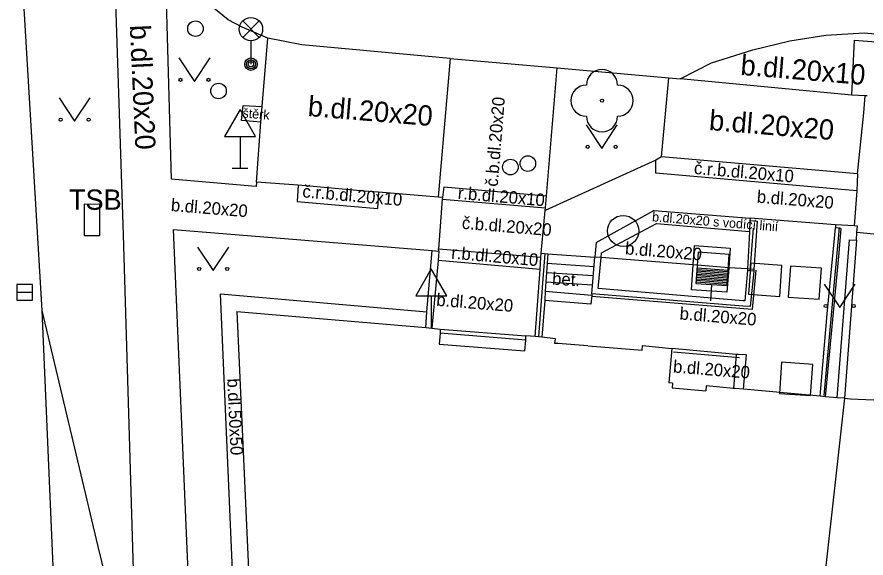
# Model space of a CAD drawing. Extents: x -596229 to -595156, y -1161237 to -1159376.
# Drawn here: x -595370.88 to -595343.62, y -1160971.35 to -1160954 of the extents above; entities that cross this region are included whole.
import ezdxf

# ---------------------------------------------------------------- set-up
doc = ezdxf.new("R2010")
doc.units = 0
for name, color, linetype in [('kanalizace - povrch.  znaky - skut. velikost', 7, 'Continuous'), ('Level 22', 7, 'Continuous'), ('Level 24', 7, 'Continuous'), ('Level 26', 7, 'Continuous'), ('Level 27', 7, 'Continuous'), ('Level 28', 7, 'Continuous'), ('Level 31', 7, 'Continuous'), ('Level 33', 7, 'Continuous'), ('Level 34', 7, 'Continuous'), ('Level 36', 7, 'Continuous'), ('TM - budovy zdene_ betonove - VP', 7, 'Continuous'), ('TM - chodniky - VP', 7, 'Continuous'), ('TM - komunikace - VP', 7, 'Continuous'), ('TM - plot drateny_ kovovy - VP', 7, 'Continuous'), ('TM - plot zdeny_ ohradni zed - VP', 7, 'Continuous'), ('TM - podezdivka plotu - NP', 7, 'Continuous'), ('TM - podezdivka plotu - VP', 7, 'Continuous'), ('TM - popis objektu', 7, 'Continuous'), ('TM - popis povrchu', 7, 'Continuous'), ('TM - rozhrani mezi zpev. plochami mezi sebou - NP', 7, 'Continuous'), ('TM - rozhrani mezi zpev. plochami mezi sebou - VP', 7, 'Continuous'), ('TM - rozhrani ploch obecne - VN', 7, 'Continuous'), ('TM - rozhrani ploch obecne - VP', 7, 'Continuous'), ('TM - schody - VP', 7, 'Continuous'), ('TM - vstup do budovy - zdene_ betonove', 7, 'Continuous'), ('TM - zabradli - VP', 7, 'Continuous'), ('TM - zed operna - VP', 7, 'Continuous')]:
    doc.layers.add(name, color=color, linetype=linetype)

msp = doc.modelspace()

# ---------------------------------------------------------------- linework, layer by layer
at = {"layer": 'kanalizace - povrch.  znaky - skut. velikost'}
for points in [[(-595357.29, -1160964.01), (-595354.54, -1160964.23)], [(-595354.55, -1160964.36), (-595357.3, -1160964.14)]]:
    msp.add_lwpolyline(points, dxfattribs=at)
at = {"layer": 'Level 22'}
msp.add_circle((-595352.1, -1160956.68), 0.05, dxfattribs=at)
for centre, start, end in [((-595352.1, -1160956.18), 0, 180), ((-595352.6, -1160956.68), 90, 270), ((-595351.6, -1160956.68), 270, 90), ((-595352.1, -1160957.18), 180, 0)]:
    msp.add_arc(centre, 0.5, start, end, dxfattribs=at)
at = {"layer": 'Level 24'}
msp.add_lwpolyline([(-595368.223, -1160961.008), (-595368.221, -1160960.008), (-595368.721, -1160960.006), (-595368.723, -1160961.006)], close=True, dxfattribs=at)
at = {"layer": 'Level 26'}
for points in [[(-595347.394, -1160962.893), (-595346.397, -1160962.964), (-595346.326, -1160961.967), (-595347.323, -1160961.896)], [(-595346.124, -1160962.983), (-595345.127, -1160963.054), (-595345.056, -1160962.057), (-595346.053, -1160961.986)], [(-595346.404, -1160966.073), (-595345.407, -1160966.144), (-595345.336, -1160965.147), (-595346.333, -1160965.076)]]:
    msp.add_lwpolyline(points, close=True, dxfattribs=at)
at = {"layer": 'Level 27'}
msp.add_line((-595370.88, -1160962.83), (-595370.38, -1160962.83), dxfattribs=at)
msp.add_lwpolyline([(-595370.88, -1160963.08), (-595370.38, -1160963.08), (-595370.38, -1160962.58), (-595370.88, -1160962.58)], close=True, dxfattribs=at)
msp.add_circle((-595351.42, -1160960.86), 0.5, dxfattribs=at)
at = {"layer": 'Level 28'}
for p, q in [((-595349.056, -1160962.145), (-595348.058, -1160962.215)), ((-595349.052, -1160962.095), (-595348.055, -1160962.165)), ((-595349.049, -1160962.045), (-595348.051, -1160962.115)), ((-595349.073, -1160962.394), (-595348.076, -1160962.464)), ((-595349.07, -1160962.344), (-595348.072, -1160962.414)), ((-595349.066, -1160962.295), (-595348.069, -1160962.364)), ((-595349.063, -1160962.245), (-595348.065, -1160962.314)), ((-595349.059, -1160962.195), (-595348.062, -1160962.265)), ((-595349.08, -1160962.494), (-595348.083, -1160962.564)), ((-595349.077, -1160962.444), (-595348.079, -1160962.514)), ((-595348.585, -1160962.579), (-595348.622, -1160963.107))]:
    msp.add_line(p, q, dxfattribs=at)
msp.add_lwpolyline([(-595349.084, -1160962.544), (-595348.086, -1160962.614), (-595348.016, -1160961.616), (-595349.014, -1160961.546)], close=True, dxfattribs=at)
at = {"layer": 'Level 31'}
for centre in [(-595365.15, -1160954.37), (-595364.41, -1160956.37), (-595355.04, -1160958.81), (-595354.48, -1160958.7)]:
    msp.add_circle(centre, 0.25, dxfattribs=at)
at = {"layer": 'Level 33'}
for p, q in [((-595363.635, -1160954.65), (-595363.105, -1160954.12)), ((-595363.635, -1160954.12), (-595363.105, -1160954.65)), ((-595363.37, -1160954.76), (-595363.37, -1160955.51))]:
    msp.add_line(p, q, dxfattribs=at)
for centre, radius in [((-595363.37, -1160954.385), 0.375), ((-595363.37, -1160955.51), 0.2), ((-595363.37, -1160955.51), 0.145), ((-595363.37, -1160955.51), 0.0876)]:
    msp.add_circle(centre, radius, dxfattribs=at)
at = {"layer": 'Level 34'}
for p, q in [((-595363.72, -1160957.832), (-595363.72, -1160958.85)), ((-595363.97, -1160958.85), (-595363.47, -1160958.85)), ((-595357.58, -1160962.942), (-595357.58, -1160963.96))]:
    msp.add_line(p, q, dxfattribs=at)
for points in [[(-595364.22, -1160957.832), (-595363.22, -1160957.832), (-595363.72, -1160956.966)], [(-595358.08, -1160962.942), (-595357.08, -1160962.942), (-595357.58, -1160962.076)]]:
    msp.add_lwpolyline(points, close=True, dxfattribs=at)
at = {"layer": 'Level 36'}
for points in [[(-595365.68, -1160955.31), (-595365.18, -1160956.06), (-595364.68, -1160955.31)], [(-595369.53, -1160956.59), (-595369.03, -1160957.34), (-595368.53, -1160956.59)], [(-595352.61, -1160957.46), (-595352.11, -1160958.21), (-595351.61, -1160957.46)], [(-595365.08, -1160961.38), (-595364.58, -1160962.13), (-595364.08, -1160961.38)], [(-595344.97, -1160962.57), (-595344.47, -1160963.32), (-595343.97, -1160962.57)]]:
    msp.add_lwpolyline(points, dxfattribs=at)
for centre in [(-595365.63, -1160956.01), (-595364.731, -1160956.01), (-595369.48, -1160957.29), (-595368.581, -1160957.29), (-595352.56, -1160958.16), (-595351.661, -1160958.16), (-595365.03, -1160962.08), (-595364.131, -1160962.08), (-595344.92, -1160963.27), (-595344.021, -1160963.27)]:
    msp.add_circle(centre, 0.05, dxfattribs=at)
at = {"layer": 'TM - budovy zdene_ betonove - VP'}
for points in [[(-595363.82, -1160963.45), (-595363.45, -1160971.72)], [(-595363.82, -1160963.45), (-595357.76, -1160963.96)], [(-595357.76, -1160963.96), (-595357.56, -1160963.98)], [(-595357.56, -1160963.98), (-595357.29, -1160964.01)], [(-595357.29, -1160964.01), (-595357.3, -1160964.14)], [(-595357.3, -1160964.14), (-595357.33, -1160964.49)], [(-595354.55, -1160964.36), (-595354.54, -1160964.23)], [(-595354.25, -1160964.25), (-595354.54, -1160964.23)], [(-595354.03, -1160964.27), (-595354.25, -1160964.25)], [(-595353.52, -1160964.47), (-595353.61, -1160964.47), (-595353.59, -1160964.32), (-595354.03, -1160964.27)], [(-595357.33, -1160964.49), (-595354.58, -1160964.71)], [(-595354.58, -1160964.71), (-595354.55, -1160964.36)], [(-595352.56, -1160964.55), (-595353.52, -1160964.47)], [(-595352.56, -1160964.55), (-595352.14, -1160964.58)], [(-595352.14, -1160964.58), (-595350.81, -1160964.69), (-595350.8, -1160964.54), (-595349.86, -1160964.63)], [(-595349.86, -1160964.63), (-595349.95, -1160965.73)], [(-595349.84, -1160965.74), (-595349.95, -1160965.73)], [(-595349.84, -1160965.74), (-595349.85, -1160965.89)], [(-595349.85, -1160965.89), (-595348.77, -1160965.99)], [(-595348.76, -1160965.83), (-595348.77, -1160965.99)], [(-595347.88, -1160965.92), (-595348.76, -1160965.83)], [(-595347.83, -1160965.92), (-595347.88, -1160965.92)], [(-595347.56, -1160965.94), (-595347.83, -1160965.92)], [(-595345.1, -1160966.16), (-595347.56, -1160965.94)], [(-595344.32, -1160966.23), (-595345.22, -1160974.4)], [(-595344.94, -1160966.18), (-595345.1, -1160966.16)], [(-595344.55, -1160966.21), (-595344.94, -1160966.18)], [(-595344.32, -1160966.23), (-595344.55, -1160966.21)], [(-595344.32, -1160966.23), (-595344.12, -1160966.25)]]:
    msp.add_lwpolyline(points, dxfattribs=at)
at = {"layer": 'TM - chodniky - VP'}
for points in [[(-595367.83, -1160949.95), (-595367.47, -1160960.99), (-595367.05, -1160974.96)], [(-595363.2, -1160959.43), (-595363.34, -1160959.42), (-595365.92, -1160959.2), (-595366.11, -1160952.34)], [(-595353.88, -1160959.73), (-595353.54, -1160955.63)], [(-595350.37, -1160958.59), (-595353.92, -1160960.2)], [(-595350.19, -1160958.48), (-595350.37, -1160958.59)], [(-595363.19, -1160959.29), (-595363.2, -1160959.43)], [(-595353.91, -1160960.12), (-595353.88, -1160959.73)], [(-595353.92, -1160960.2), (-595353.91, -1160960.12)], [(-595344.6, -1160960.66), (-595344.61, -1160960.76)], [(-595344.01, -1160960.7), (-595344.6, -1160960.66)], [(-595343.92, -1160960.9), (-595343.9, -1160960.71), (-595344.01, -1160960.7)], [(-595365.38, -1160971.81), (-595365.86, -1160960.81)], [(-595365.86, -1160960.81), (-595357.55, -1160961.49)], [(-595343.93, -1160961.16), (-595343.92, -1160960.9)]]:
    msp.add_lwpolyline(points, dxfattribs=at)
at = {"layer": 'TM - komunikace - VP'}
for points in [[(-595370.07, -1160963.41), (-595370.77, -1160951.73), (-595370.85, -1160949.96)], [(-595363.65, -1160954.32), (-595364.1, -1160954.09), (-595365.25, -1160953.14), (-595365.89, -1160952.37)], [(-595362.83, -1160954.67), (-595363.65, -1160954.32)], [(-595363.01, -1160956.87), (-595362.83, -1160954.67)], [(-595356.97, -1160955.33), (-595357.36, -1160959.78)], [(-595356.97, -1160955.33), (-595353.54, -1160955.63)], [(-595353.54, -1160955.63), (-595349.96, -1160955.95)], [(-595350.19, -1160958.48), (-595349.96, -1160955.95)], [(-595343.9, -1160959.03), (-595343.7, -1160957.07), (-595343.65, -1160956.53)], [(-595363.05, -1160957.37), (-595363.01, -1160956.87)], [(-595363.19, -1160959.29), (-595363.05, -1160957.37)], [(-595343.9, -1160959.03), (-595350.19, -1160958.48)], [(-595361.85, -1160959.39), (-595363.19, -1160959.29)], [(-595359.27, -1160959.62), (-595359.74, -1160959.58), (-595361.37, -1160959.43), (-595361.85, -1160959.39)], [(-595357.36, -1160959.78), (-595359.27, -1160959.62)], [(-595368.27, -1160970.99), (-595370.07, -1160963.41)], [(-595367.18, -1160975.45), (-595368.27, -1160970.99)]]:
    msp.add_lwpolyline(points, dxfattribs=at)
at = {"layer": 'TM - plot drateny_ kovovy - VP'}
for points in [[(-595344.68, -1160961.54), (-595344.61, -1160960.76)], [(-595345.1, -1160966.16), (-595344.87, -1160963.52), (-595344.68, -1160961.54)]]:
    msp.add_lwpolyline(points, dxfattribs=at)
at = {"layer": 'TM - plot zdeny_ ohradni zed - VP'}
for points in [[(-595347.12, -1160960.55), (-595347.17, -1160961.33)], [(-595347.17, -1160961.33), (-595347.23, -1160962.1)], [(-595343.93, -1160961.16), (-595344.32, -1160966.23)], [(-595357.72, -1160963.46), (-595357.55, -1160961.49)], [(-595352.43, -1160962.88), (-595352.33, -1160961.7)], [(-595347.23, -1160962.15), (-595347.34, -1160963.29), (-595347.58, -1160963.27)], [(-595347.23, -1160962.1), (-595347.23, -1160962.15)], [(-595347.58, -1160963.27), (-595352.43, -1160962.88)], [(-595357.76, -1160963.96), (-595357.72, -1160963.46)]]:
    msp.add_lwpolyline(points, dxfattribs=at)
at = {"layer": 'TM - podezdivka plotu - NP'}
for points in [[(-595347.57, -1160963.1), (-595352.22, -1160962.71), (-595352.13, -1160961.71)], [(-595347.43, -1160962.13), (-595347.52, -1160963.1), (-595347.57, -1160963.1)], [(-595347.43, -1160962.08), (-595347.43, -1160962.13)], [(-595347.23, -1160962.15), (-595347.43, -1160962.13)]]:
    msp.add_lwpolyline(points, dxfattribs=at)
at = {"layer": 'TM - podezdivka plotu - VP'}
for points in [[(-595347.35, -1160960.53), (-595347.37, -1160960.88)], [(-595347.35, -1160960.53), (-595347.12, -1160960.55)], [(-595344.43, -1160960.78), (-595344.61, -1160960.76)], [(-595344.43, -1160960.78), (-595344.5, -1160961.56)], [(-595347.37, -1160960.88), (-595347.39, -1160961.31)], [(-595347.39, -1160961.31), (-595347.43, -1160962.08)], [(-595344.55, -1160966.21), (-595344.15, -1160961.15), (-595343.93, -1160961.16)], [(-595357.55, -1160961.49), (-595357.34, -1160961.51)], [(-595357.34, -1160961.51), (-595357.36, -1160961.81)], [(-595354.06, -1160961.7), (-595354.05, -1160961.57)], [(-595354.05, -1160961.57), (-595353.84, -1160961.59)], [(-595344.5, -1160961.56), (-595344.94, -1160966.18)], [(-595357.36, -1160961.81), (-595357.56, -1160963.98)], [(-595354.09, -1160962.1), (-595354.06, -1160961.7)], [(-595352.13, -1160961.71), (-595352.33, -1160961.7)], [(-595354.25, -1160964.25), (-595354.09, -1160962.1)]]:
    msp.add_lwpolyline(points, dxfattribs=at)
at = {"layer": 'TM - rozhrani mezi zpev. plochami mezi sebou - NP'}
for points in [[(-595349.23, -1160962.75), (-595349.17, -1160961.95)], [(-595348.03, -1160962.04), (-595348.09, -1160962.83)], [(-595348.09, -1160962.83), (-595349.23, -1160962.75)]]:
    msp.add_lwpolyline(points, dxfattribs=at)
at = {"layer": 'TM - rozhrani mezi zpev. plochami mezi sebou - VP'}
for points in [[(-595356.97, -1160955.33), (-595361.74, -1160954.89), (-595362.83, -1160954.67)], [(-595344.08, -1160956.5), (-595344, -1160954.74)], [(-595344, -1160954.74), (-595339.54, -1160955.08)], [(-595343.92, -1160959.57), (-595350.37, -1160959.01), (-595350.37, -1160958.59)], [(-595343.9, -1160959.03), (-595343.92, -1160959.57)], [(-595361.85, -1160959.39), (-595361.89, -1160959.92)], [(-595359.27, -1160959.62), (-595359.31, -1160960.14)], [(-595357.18, -1160959.45), (-595357.22, -1160959.79)], [(-595357.18, -1160959.45), (-595353.88, -1160959.73)], [(-595343.92, -1160959.57), (-595344.01, -1160960.7)], [(-595361.89, -1160959.92), (-595359.31, -1160960.14)], [(-595357.22, -1160959.79), (-595357.36, -1160959.78)], [(-595357.23, -1160959.84), (-595357.35, -1160961.43)], [(-595357.22, -1160959.79), (-595357.23, -1160959.84)], [(-595357.23, -1160959.84), (-595353.91, -1160960.12)], [(-595354.05, -1160961.57), (-595353.92, -1160960.2)], [(-595352.29, -1160961.23), (-595350.44, -1160960.2), (-595347.34, -1160960.45)], [(-595347.34, -1160960.45), (-595347.35, -1160960.53)], [(-595344.6, -1160960.66), (-595347.34, -1160960.45)], [(-595352.13, -1160961.71), (-595352.12, -1160961.56), (-595350.35, -1160960.62), (-595347.37, -1160960.88)], [(-595343.92, -1160960.9), (-595340.94, -1160961.2)], [(-595352.29, -1160961.23), (-595352.33, -1160961.7)], [(-595349.17, -1160961.95), (-595349.13, -1160961.33)], [(-595349.13, -1160961.33), (-595347.99, -1160961.41)], [(-595357.35, -1160961.43), (-595354.06, -1160961.7)], [(-595357.34, -1160961.51), (-595357.35, -1160961.43)], [(-595347.99, -1160961.41), (-595348.03, -1160962.04)], [(-595354.09, -1160962.1), (-595357.36, -1160961.81)], [(-595367.84, -1161015.38), (-595370.07, -1160963.41)], [(-595347.79, -1160964.83), (-595349.86, -1160964.63)], [(-595347.79, -1160964.83), (-595347.88, -1160965.92)], [(-595347.73, -1160964.83), (-595347.79, -1160964.83)], [(-595347.46, -1160964.84), (-595347.73, -1160964.83)], [(-595347.56, -1160965.94), (-595347.46, -1160964.84)]]:
    msp.add_lwpolyline(points, dxfattribs=at)
at = {"layer": 'TM - rozhrani ploch obecne - VN'}
for points in [[(-595349.17, -1160961.95), (-595352.13, -1160961.71)], [(-595348.03, -1160962.04), (-595349.17, -1160961.95)], [(-595347.43, -1160962.08), (-595348.03, -1160962.04)], [(-595347.23, -1160962.1), (-595347.43, -1160962.08)]]:
    msp.add_lwpolyline(points, dxfattribs=at)
at = {"layer": 'TM - rozhrani ploch obecne - VP'}
for points in [[(-595347.26, -1160955.05), (-595346.07, -1160954.76), (-595344.91, -1160954.58), (-595343.68, -1160954.5), (-595334.35, -1160955.33)], [(-595349.59, -1160955.98), (-595348.58, -1160955.47), (-595347.26, -1160955.05)], [(-595349.96, -1160955.95), (-595349.59, -1160955.98)], [(-595344.08, -1160956.5), (-595349.59, -1160955.98)], [(-595343.65, -1160956.53), (-595344.08, -1160956.5)], [(-595343.59, -1160956.53), (-595343.65, -1160956.53)], [(-595363.05, -1160957.37), (-595363.67, -1160957.32), (-595363.62, -1160956.84), (-595363.01, -1160956.87)], [(-595353.84, -1160961.59), (-595352.33, -1160961.7)], [(-595363.96, -1160971.76), (-595364.35, -1160962.88), (-595357.72, -1160963.46)], [(-595352.43, -1160962.88), (-595352.43, -1160962.93), (-595352.46, -1160963.21), (-595353.94, -1160963.09)]]:
    msp.add_lwpolyline(points, dxfattribs=at)
at = {"layer": 'TM - schody - VP'}
for points in [[(-595353.86, -1160961.89), (-595352.35, -1160962)], [(-595353.88, -1160962.19), (-595352.38, -1160962.29)], [(-595353.9, -1160962.49), (-595352.4, -1160962.59)], [(-595353.92, -1160962.79), (-595352.43, -1160962.92)]]:
    msp.add_lwpolyline(points, dxfattribs=at)
at = {"layer": 'TM - vstup do budovy - zdene_ betonove'}
msp.add_lwpolyline([(-595344.12, -1160966.25), (-595341.64, -1160966.35)], dxfattribs=at)
at = {"layer": 'TM - zabradli - VP'}
for points in [[(-595347.25, -1160960.77), (-595347.35, -1160962.14)], [(-595344.49, -1160960.75), (-595344.98, -1160966.14)], [(-595353.94, -1160961.58), (-595354.01, -1160962.54), (-595354.14, -1160964.26)], [(-595347.16, -1160962.12), (-595347.28, -1160963.38), (-595352.43, -1160962.96)], [(-595349.81, -1160964.74), (-595347.69, -1160964.92)]]:
    msp.add_lwpolyline(points, dxfattribs=at)
at = {"layer": 'TM - zed operna - VP'}
for points in [[(-595353.84, -1160961.59), (-595353.92, -1160962.79), (-595353.94, -1160963.09)], [(-595353.94, -1160963.09), (-595354.03, -1160964.27)]]:
    msp.add_lwpolyline(points, dxfattribs=at)

# ---------------------------------------------------------------- texts
at = {"layer": 'TM - popis objektu'}
msp.add_text('TSB', height=0.65, dxfattribs=at).set_placement((-595369.21, -1160960.18))
at = {"layer": 'TM - popis povrchu'}
for s, height, rotation, p in [('b.dl.20x20', 0.65, 272.6295, (-595367.26, -1160954.26)), ('b.dl.20x10', 0.65, 355.322, (-595347.67, -1160955.85)), ('b.dl.20x20', 0.65, 355.322, (-595361.56, -1160957.17)), ('č.b.dl.20x20', 0.4, 85.322, (-595355.45, -1160959.45)), ('štěrk', 0.3, 355.322, (-595363.65, -1160957.22)), ('b.dl.20x20', 0.65, 355.322, (-595348.68, -1160957.62)), ('č.r.b.dl.20x10', 0.4, 355.0379, (-595349.16, -1160959.03)), ('č.r.b.dl.20x10', 0.4, 355.0379, (-595361.73, -1160959.78)), ('r.b.dl.20x10', 0.4, 355.0379, (-595356.74, -1160959.83)), ('b.dl.20x20', 0.4, 355.322, (-595347.14, -1160959.95)), ('b.dl.20x20', 0.4, 355.322, (-595365.95, -1160960.22)), ('b.dl.20x20 s vodící linií', 0.3, 355.3893, (-595350.5, -1160960.55)), ('č.b.dl.20x20', 0.4, 355.322, (-595356.61, -1160960.79)), ('b.dl.20x20', 0.4, 355.322, (-595351.37, -1160961.61)), ('r.b.dl.20x10', 0.4, 355.0379, (-595356.95, -1160961.75)), ('bet.', 0.4, 356.364, (-595353.71, -1160962.58)), ('b.dl.20x20', 0.4, 355.322, (-595357.43, -1160963.26)), ('b.dl.20x20', 0.4, 355.322, (-595349.62, -1160963.7)), ('b.dl.20x20', 0.4, 355.322, (-595349.83, -1160965.4)), ('b.dl.50x50', 0.4, 272.5148, (-595364.13, -1160965.6))]:
    msp.add_text(s, height=height, rotation=rotation, dxfattribs=at).set_placement(p)

doc.saveas('drawing.dxf')
